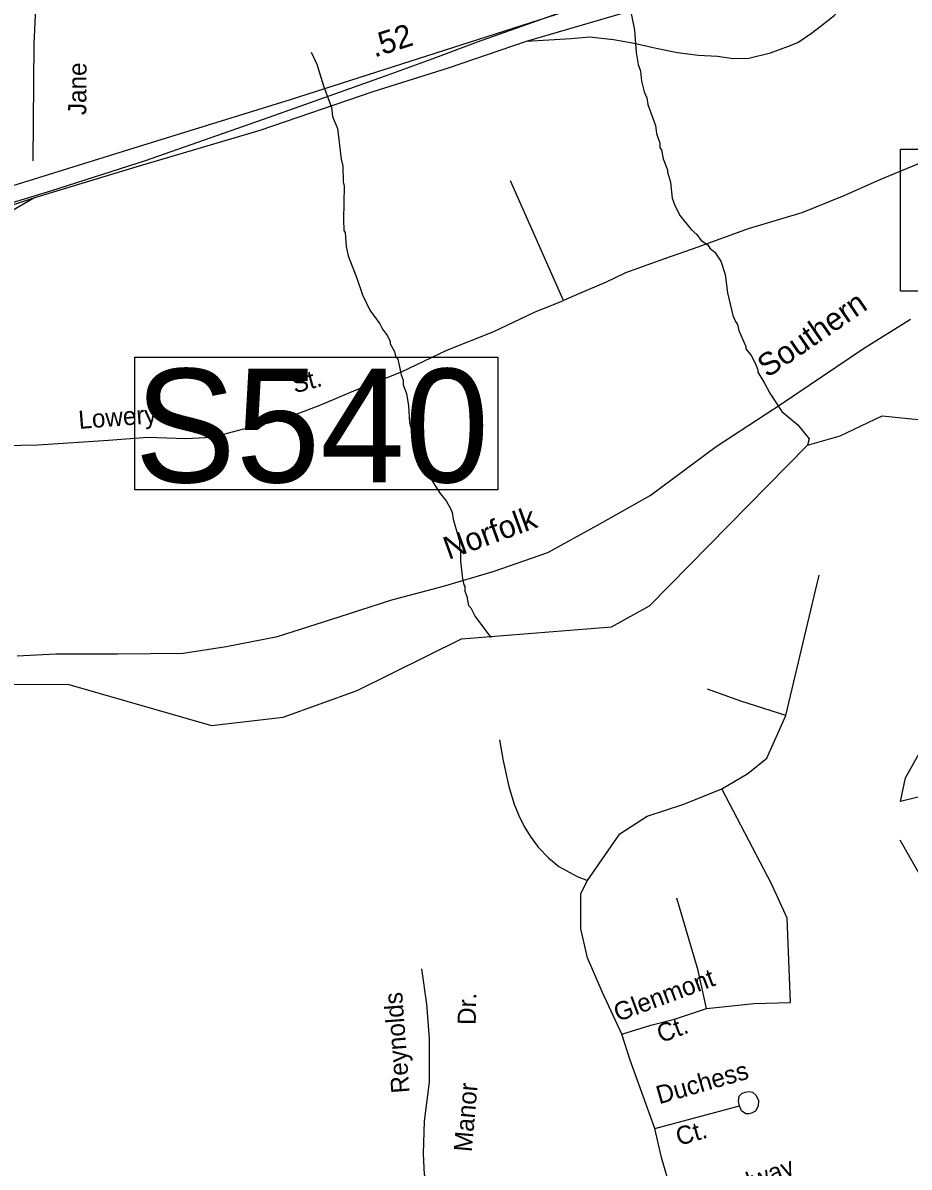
# Model space of a CAD drawing. Extents: x 1551653 to 1702041, y 811336 to 920032.
# Drawn here: x 1644240 to 1647442, y 853507 to 857640 of the extents above; entities that cross this region are included whole.
import ezdxf

# ---------------------------------------------------------------- set-up
doc = ezdxf.new("R2010")
doc.units = 0
for name, color, linetype in [('Old_Level_10', 7, 'Continuous'), ('Old_Level_14', 7, 'Continuous'), ('Old_Level_17', 7, 'Continuous'), ('Old_Level_27', 7, 'Continuous'), ('Old_Level_28', 7, 'Continuous'), ('Old_Level_3', 7, 'Continuous'), ('Old_Level_31', 7, 'Continuous'), ('Old_Level_35', 7, 'Continuous'), ('Old_Level_44', 7, 'Continuous'), ('Old_Level_47', 7, 'Continuous'), ('Old_Level_59', 7, 'Continuous'), ('Old_Level_60', 7, 'Continuous'), ('Old_Level_62', 7, 'Continuous')]:
    doc.layers.add(name, color=color, linetype=linetype)

msp = doc.modelspace()

# ---------------------------------------------------------------- linework, layer by layer
at = {"layer": 'Old_Level_27'}
msp.add_line((1642613.614, 856452.941), (1644279.556, 857008.449), dxfattribs=at)
for points in [[(1646059.357, 857573.66), (1646868.223, 857811.265), (1647214.623, 857949.456), (1647375.012, 858028.248)], [(1646679.959, 857832.739), (1646536.116, 857788.7), (1645205.836, 857361.325), (1644656.549, 857192.08), (1644078.796, 857013.223), (1643956.513, 856967.968), (1642793.986, 856597.957)], [(1644279.556, 857008.449), (1644640.3, 857117.951), (1645096.697, 857252.099), (1645504.848, 857392.159), (1645777.516, 857477.04), (1646059.357, 857573.66)]]:
    msp.add_lwpolyline(points, dxfattribs=at)
at = {"layer": 'Old_Level_28'}
for points in [[(1647006.428, 857555.085), (1647039.189, 857568.954), (1647088.998, 857602.935), (1647125.223, 857630.12), (1647170.505, 857666.368), (1647204.465, 857702.614), (1647224.842, 857725.268), (1647242.954, 857752.453), (1647265.595, 857786.435), (1647312.687, 857883.848), (1647324.007, 857913.299), (1647344.384, 857951.811), (1647375.012, 858028.248)], [(1646059.357, 857573.66), (1646220.726, 857583.912), (1646287.523, 857589.343), (1646373.557, 857580.281), (1646448.271, 857566.688), (1646527.513, 857548.565), (1646604.49, 857532.707), (1646679.205, 857523.646), (1646749.39, 857519.115), (1646805.939, 857511.638), (1646862.593, 857512.318), (1646941.202, 857531.389), (1647006.428, 857555.085)]]:
    msp.add_lwpolyline(points, dxfattribs=at)
at = {"layer": 'Old_Level_3'}
msp.add_lwpolyline([(1643971.267, 856921.225), (1644340.361, 857033.593), (1644683.208, 857142.681), (1645130.222, 857299.341), (1645546.887, 857447.798), (1645731.434, 857515.055), (1645882.353, 857570.83), (1646194.852, 857681.558), (1646540.16, 857802.949), (1646708.302, 857859.543), (1646806.727, 857892.351), (1646905.973, 857924.339)], dxfattribs=at)
at = {"layer": 'Old_Level_31'}
msp.add_line((1645205.836, 857361.325), (1645205.836, 857361.325), dxfattribs=at)
for points in [[(1647410.421, 857183.658), (1648367.918, 857183.658), (1648367.918, 856671.237), (1647410.421, 856671.237), (1647410.421, 857183.658)], [(1644644.13, 856432.938), (1645955.821, 856432.938), (1645955.821, 855953.212), (1644644.13, 855953.212), (1644644.13, 856432.938)]]:
    msp.add_lwpolyline(points, dxfattribs=at)
at = {"layer": 'Old_Level_35'}
for p, q in [((1646192.603, 856636.997), (1646001.141, 857069.543)), ((1646523.488, 853646.927), (1646828.579, 853728.586))]:
    msp.add_line(p, q, dxfattribs=at)
for points in [[(1644139.925, 858167.804), (1644225.684, 858017.131), (1644244.311, 857968.658), (1644262.939, 857931.37), (1644288.666, 857860.994), (1644289.966, 857796.932), (1644279.703, 857564.087), (1644275.978, 857141.245)], [(1647779.198, 857276.312), (1647624.642, 857193.805), (1647455.14, 857122.422), (1647338.054, 857074), (1647205.591, 857015.26), (1647054.565, 856953.205), (1646860.412, 856896.175), (1646677.969, 856829.847), (1646557.599, 856788.144), (1646417.605, 856737.29), (1646344.306, 856702.234), (1646250.949, 856662.423), (1646192.603, 856636.997)], [(1643717.567, 856104.871), (1643899.583, 856111.704), (1644105.495, 856111.923), (1644295.485, 856116.267), (1644549.539, 856132.117), (1644691.636, 856143.039), (1644828.342, 856138.145), (1644924.584, 856143.351), (1645033.831, 856171.988), (1645173.567, 856206.371), (1645309.873, 856257.231), (1645444.315, 856314.336), (1645608.186, 856379.42), (1645772.057, 856457.52), (1645941.4, 856524.714), (1646087.912, 856595.376), (1646192.603, 856636.997)], [(1646996.396, 855138.724), (1647069.192, 855447.282), (1647116.295, 855644.415)], [(1646996.396, 855138.724), (1646833.675, 855190.15), (1646713.776, 855233.005)], [(1646765.162, 854873.023), (1646859.368, 854928.734), (1646927.882, 854984.445), (1646996.396, 855138.724)], [(1645961.922, 855050.459), (1645974.786, 854974.357), (1645995.317, 854881.89), (1646014.225, 854817.671), (1646031.617, 854777.497), (1646050.806, 854737.084), (1646072.322, 854702.828), (1646101.715, 854662.212), (1646138.949, 854623.636), (1646176.551, 854593.055), (1646242.509, 854557.063), (1646279.206, 854541.66)], [(1646279.206, 854541.66), (1646396.899, 854710.173), (1646495.388, 854774.456), (1646628.134, 854817.311), (1646765.162, 854873.023)], [(1647013.525, 854101.629), (1647000.678, 854405.901), (1646945.01, 854530.181), (1646765.162, 854873.023)], [(1647954.758, 852946.472), (1647883.412, 853160.665), (1647843.086, 853346.918), (1647765.621, 853582.14), (1647701.067, 853795.681), (1647661.966, 853929.746), (1647624.95, 854102.38), (1647570.19, 854292.793), (1647503.628, 854523.068), (1647409.661, 854687.519)], [(1646403.286, 853986.778), (1646333.491, 854138.109), (1646279.206, 854262.279), (1646255.941, 854367.047), (1646255.941, 854452.413), (1646255.941, 854495.097), (1646279.206, 854541.66)], [(1646709.494, 854080.202), (1646679.519, 854217.338), (1646602.441, 854478.755)], [(1645815.383, 853267.142), (1645731.065, 853401.533), (1645690.467, 853479.667), (1645687.344, 853554.677), (1645690.467, 853673.442), (1645709.205, 853814.084), (1645709.205, 853970.353), (1645699.836, 854095.368), (1645681.099, 854223.509)], [(1646709.494, 854080.202), (1646880.779, 854097.343), (1647013.525, 854101.629)], [(1646403.286, 853986.778), (1646508.234, 854020.204), (1646593.877, 854041.632), (1646709.494, 854080.202)], [(1646523.488, 853646.927), (1646434.306, 853893.651), (1646403.286, 853986.778)], [(1646828.579, 853728.586), (1646825.305, 853744.659), (1646827.27, 853762.631), (1646837.274, 853772.431), (1646849.396, 853778.189), (1646863.445, 853780.105), (1646876.014, 853778.248), (1646889.163, 853765.574), (1646896.998, 853747.405), (1646896.594, 853727.605), (1646886.424, 853709.6), (1646872.26, 853701.883), (1646862.812, 853699.675), (1646851.207, 853699.911), (1646836.414, 853710.417), (1646828.579, 853728.586)], [(1646651.446, 853247.256), (1646581.651, 853421.87), (1646546.753, 853542.159), (1646523.488, 853646.927)]]:
    msp.add_lwpolyline(points, dxfattribs=at)
at = {"layer": 'Old_Level_44'}
msp.add_lwpolyline([(1644219.397, 855353.445), (1644358.672, 855361.048), (1644581.514, 855361.048), (1644819.549, 855363.583), (1644973.932, 855387.721), (1645160.153, 855423.358), (1645382.458, 855494.515), (1645572.38, 855555.342), (1645759.239, 855605.332), (1645939.032, 855658.555), (1646136.551, 855726.985), (1646316.398, 855825.243), (1646505.682, 855932.858), (1646744.301, 856109.686), (1646981.029, 856263.652), (1647277.307, 856463.873), (1647446.269, 856569.517)], dxfattribs=at)
at = {"layer": 'Old_Level_47'}
msp.add_lwpolyline([(1643717.567, 856104.871), (1643700.849, 856164.208), (1643673.641, 856240.941), (1643645.007, 856353.941), (1643663.872, 856464.72), (1643708.676, 856575.551), (1643764.963, 856643.167), (1643844.215, 856715.294), (1643936.386, 856798.289), (1643970.835, 856829.355), (1644279.556, 857008.449)], dxfattribs=at)
at = {"layer": 'Old_Level_59'}
msp.add_lwpolyline([(1644181.013, 855251.325), (1644406.058, 855249.992), (1644921.046, 855101.688), (1645180.027, 855132.549), (1645448.03, 855228.872), (1645825.121, 855414.854), (1646366.481, 855458.472), (1646504.041, 855534.56), (1647075.118, 856114.799), (1647193.126, 856148.633), (1647344.147, 856221.068), (1647618.096, 856192.514), (1647841.09, 856017.246), (1647841.09, 855948.399)], dxfattribs=at)
at = {"layer": 'Old_Level_60'}
msp.add_lwpolyline([(1648579.073, 854232.934), (1648512.123, 854247.441), (1648224.128, 854594.645), (1647902.093, 854831.02), (1647769.117, 854892.791), (1647611.125, 854876.285), (1647410.071, 854827.841), (1647428.116, 854912.835), (1647539.151, 855110.864), (1647773.116, 855916.873), (1647841.09, 855948.399)], dxfattribs=at)
at = {"layer": 'Old_Level_62'}
for points in [[(1646432.588, 857697.238), (1646450.017, 857613.166), (1646455.451, 857533.196), (1646463.14, 857489.161), (1646470.932, 857465.119), (1646474.623, 857429.132), (1646484.363, 857391.043), (1646494.206, 857369), (1646498.102, 857345.009), (1646525.476, 857268.832), (1646529.27, 857240.792), (1646541.06, 857204.753), (1646540.958, 857188.759), (1646546.802, 857180.711), (1646552.646, 857148.672), (1646568.332, 857108.584), (1646568.23, 857100.587), (1646580.02, 857064.549), (1646585.557, 857006.52), (1646595.399, 856980.478), (1646615.084, 856942.338), (1646654.762, 856894.049), (1646674.549, 856875.902), (1646690.441, 856853.807), (1646714.227, 856837.608), (1646722.224, 856825.561), (1646740.063, 856811.413), (1646761.799, 856779.27), (1646777.485, 856731.186), (1646784.97, 856665.159), (1646804.347, 856583.087), (1646814.19, 856560.992), (1646822.187, 856550.945), (1646825.98, 856528.953), (1646851.509, 856470.77), (1646851.509, 856462.772), (1646871.297, 856438.628), (1646887.086, 856408.536), (1646894.878, 856386.493), (1646894.878, 856378.496), (1646919.689, 856338.768), (1646938.246, 856302.217), (1646981.717, 856235.882), (1647039.337, 856187.439), (1647080.962, 856137.15), (1647075.118, 856114.799)], [(1645281.835, 857534.272), (1645302.238, 857490.545), (1645325.717, 857412.369), (1645355.142, 857334.193), (1645358.935, 857302.205), (1645376.569, 857258.067), (1645389.795, 857148.057), (1645395.639, 857122.015), (1645397.177, 857066.087), (1645401.073, 857050.042), (1645398.202, 856930.138), (1645399.945, 856890.153), (1645403.944, 856882.156), (1645407.532, 856832.174), (1645415.324, 856798.135), (1645446.697, 856717.909), (1645466.28, 856657.829), (1645493.859, 856601.644), (1645529.436, 856553.355), (1645539.278, 856533.31), (1645557.118, 856509.166), (1645566.96, 856489.122), (1645566.858, 856481.125), (1645582.647, 856453.033), (1645586.543, 856434.988), (1645594.437, 856424.94), (1645606.125, 856368.91), (1645613.917, 856348.815), (1645613.815, 856332.872), (1645625.605, 856300.781), (1645633.295, 856256.747), (1645636.883, 856196.769), (1645662.105, 856100.65), (1645699.527, 856016.374), (1645746.894, 855940.044), (1645768.732, 855913.9), (1645786.469, 855883.808), (1645790.365, 855871.762), (1645794.261, 855847.77), (1645817.637, 855767.595), (1645817.431, 855743.655), (1645821.43, 855735.607), (1645821.122, 855695.622), (1645828.709, 855631.646), (1645832.503, 855609.602), (1645836.501, 855603.604), (1645836.399, 855587.61), (1645844.191, 855567.567), (1645849.932, 855535.527), (1645857.929, 855527.479), (1645873.616, 855495.388), (1645930.825, 855420.237)]]:
    msp.add_lwpolyline(points, dxfattribs=at)

# ---------------------------------------------------------------- texts
at = {"layer": 'Old_Level_10'}
for s, rotation, p in [('Jane', 89.763983, (1644469.032, 857306.518)), ('St.', 15.155764, (1645221.737, 856301.187)), ('Lowery', 4.395267, (1644442.9, 856173.069)), ('Glenmont', 20.482544, (1646389.481, 854031.133)), ('Reynolds', 94.238414, (1645636.915, 853775.978)), ('Dr.', 88.751328, (1645875.835, 854019.731)), ('Ct.', 20.482544, (1646545.144, 853954.427)), ('Duchess', 16.004461, (1646538.865, 853733.725)), ('Manor', 85.087794, (1645861.714, 853560.131)), ('Ct.', 16.004461, (1646609.866, 853583.428)), ('Treadway', 20.245256, (1646671.06, 853349.49))]:
    msp.add_text(s, height=65.6167, rotation=rotation, dxfattribs=at).set_placement(p)
at = {"layer": 'Old_Level_14'}
for s, rotation, p in [('Southern', 34.522728, (1646929.841, 856355.99)), ('Norfolk', 19.974178, (1645777.546, 855700.345))]:
    msp.add_text(s, height=82.0208, rotation=rotation, dxfattribs=at).set_placement(p)
at = {"layer": 'Old_Level_17'}
msp.add_text('.52', height=82.0208, rotation=17.610681, dxfattribs=at).set_placement((1645510.169, 857514.367))
at = {"layer": 'Old_Level_31'}
msp.add_text('S540', height=410.1042, dxfattribs=at).set_placement((1644643.53, 855980.199))

doc.saveas('drawing.dxf')
